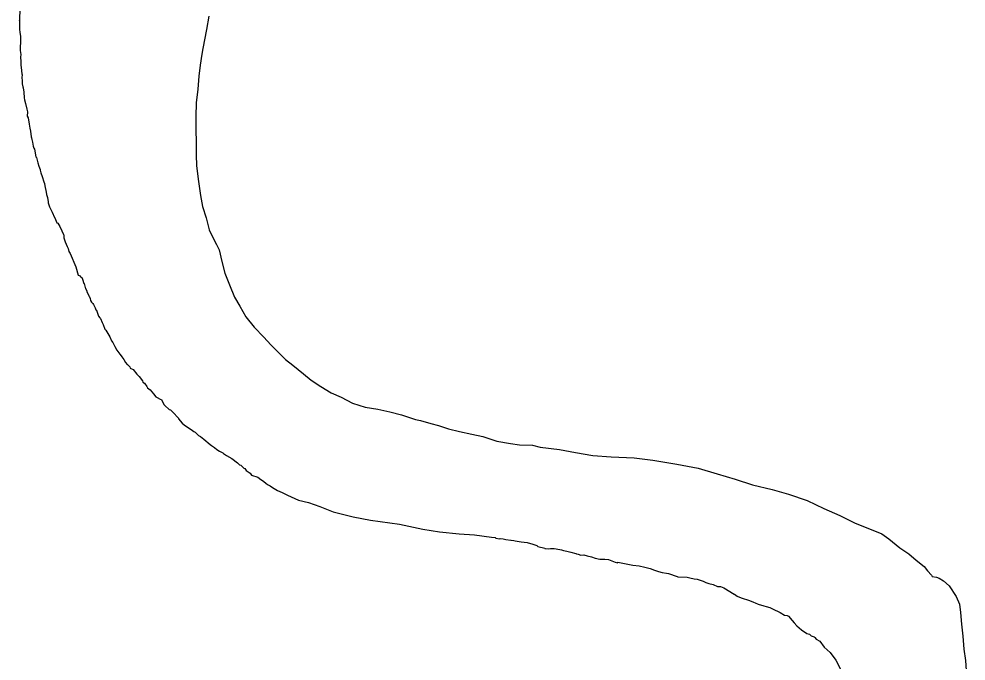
# Model space of a CAD drawing. Extents: x -939622 to -934222, y 1383701 to 1385301.
# Drawn here: x -936023.48 to -936016.47, y 1384114.08 to 1384118.83 of the extents above; entities that cross this region are included whole.
import ezdxf

# ---------------------------------------------------------------- set-up
doc = ezdxf.new("R2010")
doc.units = 0
doc.layers.add('Level 9', color=7, linetype='Continuous')

msp = doc.modelspace()

# ---------------------------------------------------------------- linework, layer by layer
at = {"layer": 'Level 9'}
for points in [[(-936023.4722, 1384119.0112), (-936023.479, 1384118.8242)], [(-936023.4821, 1384118.827), (-936023.479, 1384118.8242), (-936023.479, 1384118.7579), (-936023.475, 1384118.734), (-936023.4708, 1384118.7071), (-936023.4701, 1384118.692), (-936023.4714, 1384118.6528), (-936023.4736, 1384118.6346), (-936023.4721, 1384118.6016), (-936023.4678, 1384118.5716), (-936023.4698, 1384118.5505), (-936023.4685, 1384118.5204), (-936023.4673, 1384118.4933), (-936023.4665, 1384118.4753), (-936023.4614, 1384118.4273), (-936023.4581, 1384118.4215), (-936023.4602, 1384118.4003), (-936023.4591, 1384118.3762), (-936023.4582, 1384118.3552), (-936023.4541, 1384118.3313), (-936023.4508, 1384118.3254), (-936023.4464, 1384118.2925), (-936023.4445, 1384118.2504), (-936023.4408, 1384118.2355), (-936023.4336, 1384118.2087), (-936023.4228, 1384118.167), (-936023.4188, 1384118.1461), (-936023.4205, 1384118.1159), (-936023.4138, 1384118.1011), (-936023.4058, 1384118.0563), (-936023.4015, 1384118.0264), (-936023.3974, 1384118.0025), (-936023.3926, 1384117.9605), (-936023.3893, 1384117.9546), (-936023.3858, 1384117.9427), (-936023.3818, 1384117.9218)], [(-936022.0769, 1384118.8563), (-936022.0935, 1384118.7561), (-936022.1203, 1384118.6164), (-936022.1275, 1384118.5739), (-936022.1389, 1384118.492), (-936022.1503, 1384118.4102), (-936022.158, 1384118.3135), (-936022.1686, 1384118.2136), (-936022.1731, 1384118.111), (-936022.1722, 1384118.0237), (-936022.1703, 1384117.9123), (-936022.1694, 1384117.825), (-936022.1661, 1384117.7498), (-936022.1555, 1384117.6479), (-936022.1382, 1384117.5282), (-936022.1225, 1384117.4445), (-936022.0947, 1384117.3614), (-936022.0727, 1384117.272), (-936022.0462, 1384117.216), (-936022.0198, 1384117.1629), (-936022.0001, 1384117.1247), (-936021.9782, 1384117.0383), (-936021.9564, 1384116.9519), (-936021.9225, 1384116.866), (-936021.8854, 1384116.7743), (-936021.8463, 1384116.7068), (-936021.8007, 1384116.6275), (-936021.7403, 1384116.5518), (-936021.6678, 1384116.4767), (-936021.6173, 1384116.4217), (-936021.5606, 1384116.364), (-936021.5072, 1384116.3122), (-936021.4543, 1384116.2693), (-936021.3733, 1384116.2067), (-936021.3171, 1384116.1579), (-936021.246, 1384116.1129), (-936021.1687, 1384116.0651), (-936021.0951, 1384116.0322), (-936021.012, 1384115.9877), (-936020.9175, 1384115.9588), (-936020.8238, 1384115.9449), (-936020.7357, 1384115.9247), (-936020.6475, 1384115.9015), (-936020.5438, 1384115.8669), (-936020.5074, 1384115.8595), (-936020.4314, 1384115.8388), (-936020.3736, 1384115.8233), (-936020.3004, 1384115.7994), (-936020.2183, 1384115.779), (-936020.1273, 1384115.7589), (-936020.0454, 1384115.7415), (-936019.9417, 1384115.7069), (-936019.8417, 1384115.6903), (-936019.7752, 1384115.6812), (-936019.6788, 1384115.6764), (-936019.6212, 1384115.6639)], [(-936023.3818, 1384117.9218), (-936023.3775, 1384117.8919), (-936023.3708, 1384117.8771), (-936023.3676, 1384117.8712), (-936023.356, 1384117.8145), (-936023.3528, 1384117.8086), (-936023.3421, 1384117.77), (-936023.3349, 1384117.7432), (-936023.3248, 1384117.7195), (-936023.3245, 1384117.7135), (-936023.3207, 1384117.6956), (-936023.3105, 1384117.6689), (-936023.2967, 1384117.6274), (-936023.2931, 1384117.6155), (-936023.2893, 1384117.5976), (-936023.2813, 1384117.5528), (-936023.2775, 1384117.5349), (-936023.2705, 1384117.5111), (-936023.2661, 1384117.4812), (-936023.2657, 1384117.4721), (-936023.2554, 1384117.4425), (-936023.252, 1384117.4336), (-936023.2487, 1384117.4277), (-936023.2357, 1384117.4042), (-936023.2289, 1384117.3864), (-936023.2256, 1384117.3805), (-936023.2121, 1384117.348), (-936023.2021, 1384117.3243), (-936023.1929, 1384117.3217), (-936023.1799, 1384117.2982), (-936023.1634, 1384117.2658), (-936023.1532, 1384117.2392), (-936023.15, 1384117.2333), (-936023.149, 1384117.2122), (-936023.1387, 1384117.1826), (-936023.1252, 1384117.15), (-936023.1186, 1384117.1353), (-936023.1115, 1384117.1115), (-936023.1018, 1384117.0969), (-936023.0614, 1384116.9993), (-936023.0436, 1384116.9368), (-936023.0345, 1384116.9342), (-936023.0251, 1384116.9256), (-936023.0158, 1384116.9199), (-936023.0123, 1384116.9081), (-936023.0018, 1384116.8754), (-936022.9988, 1384116.8755), (-936022.9915, 1384116.8457), (-936022.9882, 1384116.8398), (-936022.9783, 1384116.8192), (-936022.9782, 1384116.8162), (-936022.9647, 1384116.7837), (-936022.9616, 1384116.7808), (-936022.9548, 1384116.763), (-936022.9511, 1384116.7481), (-936022.9446, 1384116.7364), (-936022.9352, 1384116.7277), (-936022.9288, 1384116.719), (-936022.9187, 1384116.6953), (-936022.9121, 1384116.6806), (-936022.9089, 1384116.6777), (-936022.8919, 1384116.6333), (-936022.8824, 1384116.6216), (-936022.8791, 1384116.6158), (-936022.8658, 1384116.5862), (-936022.8591, 1384116.5715), (-936022.8455, 1384116.5359), (-936022.8393, 1384116.5302), (-936022.8231, 1384116.5038), (-936022.81, 1384116.4803), (-936022.7967, 1384116.4507), (-936022.7871, 1384116.4391), (-936022.7739, 1384116.4126), (-936022.7708, 1384116.4097), (-936022.7575, 1384116.3802), (-936022.7352, 1384116.3511), (-936022.732, 1384116.3482), (-936022.7192, 1384116.3307), (-936022.7064, 1384116.3132), (-936022.6934, 1384116.2897), (-936022.6807, 1384116.2752), (-936022.6746, 1384116.2724), (-936022.6619, 1384116.2579), (-936022.6585, 1384116.249), (-936022.637, 1384116.2379), (-936022.6084, 1384116.2031), (-936022.5926, 1384116.1857), (-936022.5671, 1384116.1537), (-936022.5637, 1384116.1448), (-936022.5513, 1384116.1363), (-936022.5353, 1384116.1129), (-936022.5287, 1384116.1012), (-936022.5101, 1384116.0869), (-936022.4847, 1384116.0579), (-936022.4687, 1384116.0346), (-936022.4595, 1384116.0319), (-936022.4349, 1384116.018), (-936022.4257, 1384116.0154), (-936022.4091, 1384115.98), (-936022.4027, 1384115.9712), (-936022.3684, 1384115.9426)], [(-936022.3684, 1384115.9426), (-936022.3593, 1384115.94), (-936022.3435, 1384115.9226), (-936022.2994, 1384115.8764), (-936022.2992, 1384115.8734), (-936022.2738, 1384115.8414), (-936022.2581, 1384115.827), (-936022.2333, 1384115.8101), (-936022.2148, 1384115.7988), (-936022.2146, 1384115.7958), (-936022.2055, 1384115.7932), (-936022.1869, 1384115.779), (-936022.1776, 1384115.7734), (-936022.1525, 1384115.7504), (-936022.1371, 1384115.742), (-936022.1122, 1384115.722), (-936022.0653, 1384115.682), (-936022.0561, 1384115.6763), (-936022.0405, 1384115.665), (-936022.0343, 1384115.6592), (-936022.0156, 1384115.645), (-936021.9971, 1384115.6338), (-936021.9724, 1384115.6198), (-936021.9663, 1384115.6171), (-936021.9445, 1384115.6), (-936021.9044, 1384115.5776), (-936021.864, 1384115.5463), (-936021.8483, 1384115.5319), (-936021.8392, 1384115.5293), (-936021.8171, 1384115.5062), (-936021.808, 1384115.5036), (-936021.7983, 1384115.489), (-936021.7704, 1384115.4691), (-936021.7607, 1384115.4545), (-936021.7121, 1384115.4416), (-936021.6903, 1384115.4245), (-936021.6716, 1384115.4103), (-936021.6498, 1384115.3932), (-936021.6374, 1384115.3847), (-936021.622, 1384115.3763), (-936021.6035, 1384115.3651), (-936021.5664, 1384115.3426), (-936021.5326, 1384115.3261), (-936021.502, 1384115.3124), (-936021.4919, 1384115.3079)], [(-936019.6212, 1384115.6639), (-936019.4791, 1384115.6461), (-936019.361, 1384115.6242), (-936019.2306, 1384115.5999), (-936019.095, 1384115.5909), (-936018.9264, 1384115.5833), (-936018.7873, 1384115.5653), (-936018.6088, 1384115.5371), (-936018.4512, 1384115.508), (-936018.3111, 1384115.466), (-936018.1771, 1384115.4268), (-936018.049, 1384115.3842), (-936017.9032, 1384115.3485), (-936017.7814, 1384115.3148), (-936017.6441, 1384115.2667), (-936017.5213, 1384115.2089), (-936017.4018, 1384115.1569), (-936017.2941, 1384115.1015), (-936017.0922, 1384115.0201), (-936017.0394, 1384114.9832), (-936016.9584, 1384114.9176), (-936016.8903, 1384114.8724), (-936016.8371, 1384114.8265), (-936016.7779, 1384114.778), (-936016.7524, 1384114.746), (-936016.724, 1384114.7141), (-936016.7176, 1384114.7053), (-936016.6873, 1384114.7007), (-936016.6659, 1384114.6926), (-936016.635, 1384114.6729), (-936016.5913, 1384114.6356), (-936016.5397, 1384114.5566), (-936016.5161, 1384114.5004), (-936016.5073, 1384114.4375), (-936016.5005, 1384114.3505), (-936016.4906, 1384114.2636), (-936016.4833, 1384114.1675), (-936016.4706, 1384114.0837), (-936016.4673, 1384114.0086)], [(-936021.4919, 1384115.3079), (-936021.412, 1384115.2711), (-936021.3386, 1384115.2522), (-936021.2534, 1384115.2238), (-936021.1541, 1384115.1835), (-936021.0073, 1384115.1457), (-936020.8772, 1384115.122), (-936020.6642, 1384115.0936), (-936020.4914, 1384115.0557), (-936020.3684, 1384115.0344), (-936020.2217, 1384115.0202), (-936020.1081, 1384115.0131), (-936019.9824, 1384114.996)], [(-936019.9824, 1384114.996), (-936019.955, 1384114.9924), (-936019.9489, 1384114.9897), (-936019.9217, 1384114.9849), (-936019.9187, 1384114.985)], [(-936019.9187, 1384114.985), (-936019.8945, 1384114.9831), (-936019.8763, 1384114.9779), (-936019.84, 1384114.9734), (-936019.837, 1384114.9736), (-936019.8159, 1384114.9715), (-936019.8067, 1384114.9689), (-936019.7916, 1384114.9665), (-936019.7614, 1384114.9619), (-936019.7191, 1384114.9577), (-936019.6764, 1384114.9445), (-936019.6612, 1384114.9392), (-936019.6459, 1384114.9339), (-936019.6396, 1384114.9281), (-936019.588, 1384114.9153), (-936019.5878, 1384114.9123), (-936019.5577, 1384114.9107), (-936019.5457, 1384114.9112), (-936019.5187, 1384114.9124), (-936019.5036, 1384114.91), (-936019.4642, 1384114.9028), (-936019.4489, 1384114.8974), (-936019.4247, 1384114.8925), (-936019.3943, 1384114.8848), (-936019.3578, 1384114.8743), (-936019.3516, 1384114.8716), (-936019.3395, 1384114.8691), (-936019.3212, 1384114.8639), (-936019.2972, 1384114.865), (-936019.2728, 1384114.857), (-936019.2424, 1384114.8493), (-936019.215, 1384114.8415), (-936019.1787, 1384114.8341), (-936019.1425, 1384114.8327), (-936019.1154, 1384114.8309), (-936019.0665, 1384114.812), (-936019.0452, 1384114.8069), (-936019.0453, 1384114.8099), (-936018.9726, 1384114.7951), (-936018.9362, 1384114.7876), (-936018.8879, 1384114.7837), (-936018.8454, 1384114.7736), (-936018.8059, 1384114.7633), (-936018.7753, 1384114.7526), (-936018.7448, 1384114.7419), (-936018.7174, 1384114.7341), (-936018.6871, 1384114.7294), (-936018.672, 1384114.7271), (-936018.608, 1384114.7058), (-936018.6018, 1384114.7031), (-936018.5326, 1384114.7001), (-936018.5143, 1384114.6949), (-936018.4809, 1384114.6873), (-936018.4598, 1384114.6853), (-936018.4445, 1384114.6799), (-936018.4293, 1384114.6746), (-936018.414, 1384114.6692), (-936018.3956, 1384114.661), (-936018.3712, 1384114.6531), (-936018.3408, 1384114.6454), (-936018.3071, 1384114.6318), (-936018.286, 1384114.6297), (-936018.2616, 1384114.6218), (-936018.1844, 1384114.574), (-936018.1814, 1384114.5741), (-936018.1627, 1384114.5599), (-936018.132, 1384114.5462), (-936018.0711, 1384114.5278), (-936018.0405, 1384114.5141), (-936018.0282, 1384114.5086), (-936018.0068, 1384114.5005), (-936017.9641, 1384114.4874), (-936017.9489, 1384114.482), (-936017.9215, 1384114.4742), (-936017.9153, 1384114.4715), (-936017.9001, 1384114.4661), (-936017.8448, 1384114.4385), (-936017.8108, 1384114.4189), (-936017.7927, 1384114.4167), (-936017.7834, 1384114.411), (-936017.755, 1384114.3792), (-936017.7392, 1384114.3618), (-936017.7201, 1384114.3386), (-936017.6858, 1384114.31), (-936017.6455, 1384114.2816), (-936017.6272, 1384114.2764), (-936017.6147, 1384114.2649), (-936017.5933, 1384114.2568), (-936017.5871, 1384114.2541), (-936017.5775, 1384114.2395), (-936017.5511, 1384114.2263)], [(-936017.5511, 1384114.2263), (-936017.518, 1384114.1813), (-936017.4731, 1384114.1411), (-936017.4328, 1384114.0843), (-936017.3973, 1384114.018), (-936017.3561, 1384113.9304)]]:
    msp.add_lwpolyline(points, dxfattribs=at)

doc.saveas('drawing.dxf')
